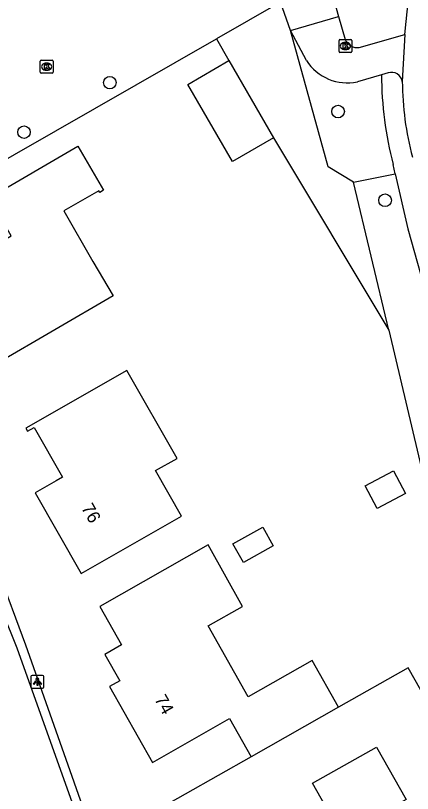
# Model space of a CAD drawing. Extents: x 158461 to 159795, y 387220 to 388672.
# Drawn here: x 159686 to 159716.9, y 387874.1 to 387934.7 of the extents above; entities that cross this region are included whole.
import ezdxf

# ---------------------------------------------------------------- set-up
doc = ezdxf.new("R2010")
doc.units = 0
for name, color, linetype in [('IMGEO_Boom', 7, 'Continuous'), ('IMGEO_Fietspad_gesloten', 7, 'Continuous'), ('IMGEO_Fietspad_open', 7, 'Continuous'), ('IMGEO_Grasland_overig', 7, 'Continuous'), ('IMGEO_Groenvoorziening', 7, 'Continuous'), ('IMGEO_Kolk', 7, 'Continuous'), ('IMGEO_Lichtpunt', 7, 'Continuous'), ('IMGEO_Muur', 7, 'Continuous'), ('IMGEO_Pand', 7, 'Continuous'), ('IMGEO_Pand_nummerreeks', 7, 'Continuous'), ('IMGEO_Rijbaan_lokaal_open', 7, 'Continuous'), ('IMGEO_Voetpad_open', 7, 'Continuous')]:
    doc.layers.add(name, color=color, linetype=linetype)

msp = doc.modelspace()

# ---------------------------------------------------------------- linework, layer by layer
at = {"layer": 'IMGEO_Boom'}
for centre in [(159693.373, 387929.447), (159711.154, 387927.194), (159686.691, 387925.588), (159714.816, 387920.284)]:
    msp.add_circle(centre, 0.489, dxfattribs=at)
at = {"layer": 'IMGEO_Fietspad_gesloten'}
msp.add_lwpolyline([(159716.355, 387933.192), (159716.157, 387929.532)], dxfattribs=at)
msp.add_arc((159739.512, 387929.67), 23.356, 180.33769, 194.94849, dxfattribs=at)
at = {"layer": 'IMGEO_Fietspad_open'}
for points in [[(159708.694, 387931.168), (159707.442, 387933.503)], [(159714.53, 387930.057), (159712.657, 387929.512)], [(159715.048, 387930.208), (159714.53, 387930.057)]]:
    msp.add_lwpolyline(points, dxfattribs=at)
for centre, radius, start, end in [((159711.874, 387933.209), 3.779, 212.69267, 281.95062), ((159715.315, 387929.399), 0.852, 9.00151, 108.26902)]:
    msp.add_arc(centre, radius, start, end, dxfattribs=at)
at = {"layer": 'IMGEO_Grasland_overig'}
for points in [[(159712.356, 387921.695), (159710.395, 387922.881), (159707.442, 387933.503)], [(159701.675, 387932.855), (159702.654, 387931.163)], [(159706.134, 387925.158), (159715.096, 387910.154)], [(159715.096, 387910.154), (159712.356, 387921.695)]]:
    msp.add_lwpolyline(points, dxfattribs=at)
at = {"layer": 'IMGEO_Groenvoorziening'}
for points in [[(159712.356, 387921.695), (159715.605, 387922.351)], [(159715.096, 387910.154), (159717.859, 387898.513), (159730.952, 387852.111)]]:
    msp.add_lwpolyline(points, dxfattribs=at)
at = {"layer": 'IMGEO_Kolk'}
for p, q in [((159711.227, 387931.87), (159711.227, 387932.722)), ((159711.302, 387932.796), (159712.154, 387932.796)), ((159711.715, 387932.576), (159711.74, 387932.576)), ((159712.228, 387932.722), (159712.228, 387931.87)), ((159712.154, 387931.796), (159711.302, 387931.796)), ((159711.738, 387932.016), (159711.713, 387932.016)), ((159687.953, 387930.267), (159687.953, 387931.119)), ((159688.028, 387931.193), (159688.88, 387931.193)), ((159688.954, 387931.119), (159688.954, 387930.267)), ((159688.441, 387930.973), (159688.466, 387930.973)), ((159688.88, 387930.193), (159688.028, 387930.193)), ((159688.464, 387930.413), (159688.439, 387930.413))]:
    msp.add_line(p, q, dxfattribs=at)
for points in [[(159711.227, 387931.87), (159711.227, 387932.722)], [(159711.302, 387932.796), (159712.154, 387932.796)], [(159711.548, 387932.496), (159711.671, 387932.496), (159711.671, 387932.345), (159711.801, 387932.496), (159711.965, 387932.496), (159711.819, 387932.345), (159711.972, 387932.096), (159711.82, 387932.096), (159711.735, 387932.26), (159711.671, 387932.193), (159711.671, 387932.096), (159711.548, 387932.096), (159711.548, 387932.496)], [(159712.228, 387932.722), (159712.228, 387931.87)], [(159712.154, 387931.796), (159711.302, 387931.796)], [(159687.953, 387930.267), (159687.953, 387931.119)], [(159688.028, 387931.193), (159688.88, 387931.193)], [(159688.954, 387931.119), (159688.954, 387930.267)], [(159688.274, 387930.893), (159688.397, 387930.893), (159688.397, 387930.742), (159688.527, 387930.893), (159688.691, 387930.893), (159688.545, 387930.742), (159688.698, 387930.493), (159688.546, 387930.493), (159688.461, 387930.657), (159688.397, 387930.59), (159688.397, 387930.493), (159688.274, 387930.493), (159688.274, 387930.893)], [(159688.88, 387930.193), (159688.028, 387930.193)]]:
    msp.add_lwpolyline(points, dxfattribs=at)
for centre, start, end in [((159711.304, 387932.72), 91.55205, 178.44795), ((159711.304, 387932.72), 91.55205, 178.44795), ((159712.152, 387932.72), 1.55205, 88.44795), ((159712.152, 387932.72), 1.55205, 88.44795), ((159711.304, 387931.872), 181.55205, 268.44795), ((159711.304, 387931.872), 181.55205, 268.44795), ((159712.152, 387931.872), 271.55205, 358.44795), ((159712.152, 387931.872), 271.55205, 358.44795), ((159688.03, 387931.117), 91.55205, 178.44795), ((159688.03, 387931.117), 91.55205, 178.44795), ((159688.878, 387931.117), 1.55205, 88.44795), ((159688.878, 387931.117), 1.55205, 88.44795), ((159688.03, 387930.269), 181.55205, 268.44795), ((159688.03, 387930.269), 181.55205, 268.44795), ((159688.878, 387930.269), 271.55205, 358.44795), ((159688.878, 387930.269), 271.55205, 358.44795)]:
    msp.add_arc(centre, 0.0765, start, end, dxfattribs=at)
for centre, major_axis, ratio, start_param, end_param in [((159711.714, 387932.296), (-0.387, 0.002), 0.722429, 4.712389, 7.853982), ((159711.739, 387932.296), (-0.39, 0.002), 0.717154, 1.570796, 4.712389), ((159688.44, 387930.693), (-0.387, 0.002), 0.722429, 4.712389, 7.853982), ((159688.465, 387930.693), (-0.39, 0.002), 0.717154, 1.570796, 4.712389)]:
    msp.add_ellipse(centre, major_axis=major_axis, ratio=ratio, start_param=start_param, end_param=end_param, dxfattribs=at)
at = {"layer": 'IMGEO_Lichtpunt'}
for p, q in [((159687.231, 387883.183), (159687.231, 387882.376)), ((159687.231, 387883.183), (159687.231, 387882.376)), ((159688.133, 387883.278), (159687.325, 387883.278)), ((159688.133, 387883.278), (159687.325, 387883.278)), ((159688.227, 387882.376), (159688.227, 387883.183)), ((159688.227, 387882.376), (159688.227, 387883.183)), ((159687.325, 387882.282), (159688.133, 387882.282)), ((159687.325, 387882.282), (159688.133, 387882.282))]:
    msp.add_line(p, q, dxfattribs=at)
for points in [[(159687.605, 387882.847), (159687.644, 387882.819), (159687.456, 387882.557), (159687.418, 387882.584), (159687.605, 387882.847)], [(159687.707, 387882.799), (159687.754, 387882.799), (159687.754, 387882.477), (159687.707, 387882.477), (159687.707, 387882.799)], [(159687.817, 387882.819), (159687.855, 387882.846), (159688.042, 387882.584), (159688.003, 387882.556), (159687.817, 387882.819)]]:
    msp.add_lwpolyline(points, dxfattribs=at)
msp.add_circle((159687.73, 387882.981), 0.0994, dxfattribs=at)
for centre, start, end in [((159687.325, 387883.183), 90, 180), ((159687.325, 387883.183), 90, 180), ((159688.133, 387883.183), 0, 90), ((159688.133, 387883.183), 0, 90), ((159687.325, 387882.376), 180, 270), ((159687.325, 387882.376), 180, 270), ((159688.133, 387882.376), 270, 0), ((159688.133, 387882.376), 270, 360)]:
    msp.add_arc(centre, 0.0946, start, end, dxfattribs=at)
at = {"layer": 'IMGEO_Muur'}
for points in [[(159701.675, 387932.855), (159702.654, 387931.163)], [(159682.894, 387922.1), (159698.454, 387931.01)], [(159706.134, 387925.158), (159715.096, 387910.154)]]:
    msp.add_lwpolyline(points, dxfattribs=at)
at = {"layer": 'IMGEO_Pand'}
for points in [[(159706.134, 387925.158), (159702.923, 387923.297), (159699.443, 387929.303), (159702.654, 387931.163)], [(159702.654, 387931.163), (159706.134, 387925.158)], [(159680.486, 387914.499), (159685.701, 387917.524), (159684.135, 387920.225), (159684.018, 387920.157), (159683.863, 387920.425), (159690.885, 387924.497), (159692.876, 387921.064), (159692.585, 387920.895), (159692.507, 387921.03), (159689.784, 387919.45), (159692.061, 387915.524), (159693.624, 387912.83), (159684.518, 387907.548), (159680.486, 387914.499)], [(159689.184, 387898.421), (159687.555, 387897.491), (159691.13, 387891.225), (159698.948, 387895.687), (159696.93, 387899.223), (159698.608, 387900.18), (159694.7, 387907.029), (159686.819, 387902.532), (159686.958, 387902.289), (159687.484, 387902.59), (159689.696, 387898.713), (159689.184, 387898.421)], [(159713.262, 387898.037), (159715.48, 387899.207), (159716.412, 387897.441), (159714.194, 387896.271), (159713.262, 387898.037)], [(159702.967, 387893.521), (159705.285, 387894.823), (159706.099, 387893.372), (159703.781, 387892.071), (159702.967, 387893.521)], [(159711.193, 387880.804), (159709.134, 387884.437), (159704.158, 387881.616), (159701.035, 387887.135), (159703.716, 387888.652), (159701.023, 387893.447), (159692.589, 387888.654), (159694.29, 387885.649), (159692.984, 387884.91), (159694.141, 387882.864), (159693.357, 387882.42), (159696.706, 387876.502), (159702.699, 387879.913), (159704.381, 387876.943)], [(159704.381, 387876.943), (159696.683, 387872.58), (159700.122, 387866.511), (159703.649, 387868.51), (159704.631, 387866.778), (159711.532, 387870.689), (159709.162, 387874.87), (159714.152, 387877.698), (159716.469, 387873.61), (159714.488, 387872.488), (159716.514, 387868.912), (159723.002, 387872.589), (159716.607, 387883.872), (159711.193, 387880.804)], [(159711.193, 387880.804), (159704.381, 387876.943)]]:
    msp.add_lwpolyline(points, dxfattribs=at)
at = {"layer": 'IMGEO_Rijbaan_lokaal_open'}
for points in [[(159709.532, 387940.592), (159711.198, 387934.585)], [(159716.355, 387933.192), (159716.645, 387935.995)], [(159707.442, 387933.503), (159706.664, 387935.712), (159701.675, 387932.855)], [(159707.442, 387933.503), (159711.198, 387934.585)], [(159711.198, 387934.585), (159711.711, 387932.813)], [(159675.263, 387913.26), (159676.85, 387918.639), (159682.894, 387922.1), (159698.454, 387931.01), (159701.675, 387932.855)], [(159712.8, 387932.176), (159716.355, 387933.192)], [(159704.525, 387825.638), (159703.748, 387828.651), (159702.561, 387833.461), (159701.373, 387838.171), (159700.246, 387842.331), (159699.058, 387846.6), (159697.67, 387851.75), (159696.822, 387854.329), (159695.403, 387858.857), (159694.584, 387861.186), (159693.265, 387865.095), (159691.237, 387871.154), (159686.163, 387885.389), (159683.855, 387891.078), (159682.327, 387894.958), (159680.297, 387899.87), (159679.391, 387902.124), (159675.394, 387911.176), (159674.629, 387912.927)]]:
    msp.add_lwpolyline(points, dxfattribs=at)
msp.add_arc((159712.689, 387933.235), 1.065, 203.34613, 276.0037, dxfattribs=at)
at = {"layer": 'IMGEO_Voetpad_open'}
for points in [[(159715.605, 387922.351), (159715.44, 387923.072)], [(159715.605, 387922.351), (159716.587, 387918.054), (159718.33, 387911.879), (159719.08, 387909.1), (159725.552, 387885.935), (159730.257, 387869.058), (159734.493, 387853.894), (159735.738, 387849.481), (159740.49, 387834.037), (159744.38, 387821.895), (159746.815, 387814.625), (159748.368, 387810.046), (159754.129, 387794.819), (159758.541, 387783.164), (159758.837, 387782.352)], [(159701.894, 387839.79), (159694.564, 387863.473), (159691.857, 387871.353), (159686.838, 387885.63), (159684.655, 387891.448), (159681.394, 387899.313), (159675.263, 387913.26)]]:
    msp.add_lwpolyline(points, dxfattribs=at)
msp.add_arc((159743.407, 387930.267), 28.878, 180.41729, 194.42799, dxfattribs=at)

# ---------------------------------------------------------------- texts
at = {"layer": 'IMGEO_Pand_nummerreeks'}
for s, rotation, p in [('76', 299.70646, (159691.121, 387896.324)), ('74', 299.50712, (159696.817, 387881.421))]:
    msp.add_text(s, height=1, rotation=rotation, dxfattribs=at).set_placement(p)

doc.saveas('drawing.dxf')
